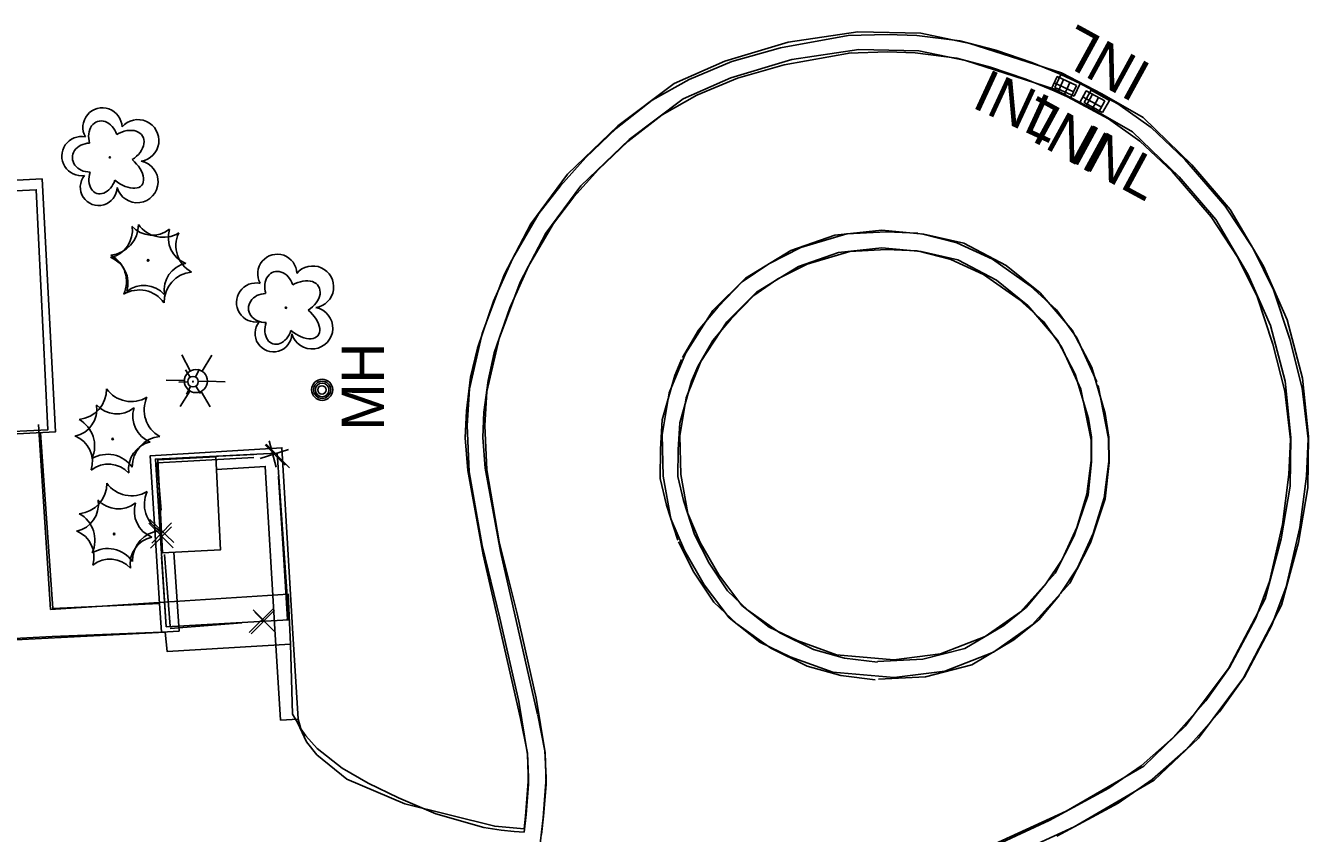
# Model space of a CAD drawing. Extents: x 588843 to 2552415, y 180129 to 269402.
# Drawn here: x 595101 to 595283.1, y 184472 to 184586.7 of the extents above; entities that cross this region are included whole.
import ezdxf

# ---------------------------------------------------------------- set-up
doc = ezdxf.new("R2010")
doc.units = 0
for name, color, linetype in [('E_BLD', 7, 'Continuous'), ('E_DRN', 7, 'Continuous'), ('E_DRN_Text', 7, 'Continuous'), ('E_DWY', 7, 'Continuous'), ('E_FEN_P', 7, 'Continuous'), ('E_LAND_Vegetation', 7, 'Continuous'), ('E_LTG', 7, 'Continuous'), ('E_PATH_Sidewalk', 7, 'Continuous'), ('E_RDWY_C_and_G', 7, 'Continuous'), ('Level 11', 7, 'Continuous'), ('Level 12', 7, 'Continuous'), ('Level 14', 7, 'Continuous'), ('Level 15', 7, 'Continuous'), ('Level 16', 7, 'Continuous'), ('Level 17', 7, 'Continuous'), ('Level 18', 7, 'Continuous')]:
    doc.layers.add(name, color=color, linetype=linetype)

# ---------------------------------------------------------------- blocks, each defined once
blk = doc.blocks.new('INLO_3')
at = {"layer": 'E_DRN'}
for p, q in [((6.6, -13.1), (6.6, 0)), ((13.1, -13.1), (13.1, 0)), ((19.7, -6.6), (0, -6.6))]:
    blk.add_line(p, q, dxfattribs=at)
blk.add_lwpolyline([(0, -13.1), (19.7, -13.1), (19.7, 0), (0, 0)], close=True, dxfattribs=at)
blk = doc.blocks.new('INLT_21_1')
at = {"layer": 'E_DRN_Text'}
blk.add_text('INL', height=39.37, dxfattribs=at).set_placement((-36.2, -19.7))
blk = doc.blocks.new('INLT_22_1')
at = {"layer": 'E_DRN_Text'}
blk.add_text('INL', height=39.37, dxfattribs=at).set_placement((-36.2, -19.7))
blk = doc.blocks.new('LPOL_4')
at = {"layer": 'E_LTG'}
for p, q in [((-13.1, 0), (-4.9, 0)), ((-2.5, 4.3), (-6.6, 11.4)), ((2.5, 4.3), (6.6, 11.4)), ((4.9, 0), (13.1, 0)), ((-6.6, -11.4), (-2.5, -4.3)), ((6.6, -11.4), (2.5, -4.3))]:
    blk.add_line(p, q, dxfattribs=at)
for radius in [4.92, 4.92, 4.92, 0.41]:
    blk.add_circle((0, 0), radius, dxfattribs=at)
blk = doc.blocks.new('CTRE_4')
at = {"layer": 'E_LAND_Vegetation'}
blk.add_circle((0, 0), 0.733, dxfattribs=at)
for centre, start, end in [((-39.3, 29.4), 280.2067, 5.9716), ((5.9, 49), 220.2113, 305.9762), ((45.4, 19.3), 160.2113, 245.9762), ((-45.4, -19.3), 340.2113, 65.9762), ((39.5, -29.6), 100.2511, 185.9272), ((-5.9, -49), 40.2113, 125.9762)]:
    blk.add_arc(centre, 25.8, start, end, dxfattribs=at)
blk = doc.blocks.new('DTRE_4')
at = {"layer": 'E_LAND_Vegetation'}
blk.add_circle((-0.6, 0), 0.601, dxfattribs=at)
for centre, major_axis, ratio in [((-6.1, 17.5), (4.5, -16.3), 0.782863), ((13.3, 9), (-17.3, -9.6), 0.691916), ((-19.3, 0.5), (16.2, -0.4), 0.832022), ((11.6, -12.2), (-16.4, 15), 0.560249), ((-8.2, -17.2), (5.9, 15.9), 0.716896)]:
    blk.add_ellipse(centre, major_axis=major_axis, ratio=ratio, start_param=1.570796, end_param=4.712389, dxfattribs=at)

msp = doc.modelspace()

# ---------------------------------------------------------------- linework, layer by layer
at = {"layer": 'E_BLD'}
msp.add_lwpolyline([(594931.34, 184495.6), (594915.76, 184494.83), (594915.75, 184495.15), (594887.49, 184493.76), (594884.59, 184552.69), (594913.65, 184554.12), (594912.97, 184554.09), (594984.08, 184557.57), (595102.54, 184563.39), (595104.21, 184529.31), (595096.26, 184528.92), (595097.45, 184504.62), (594974.02, 184498.56), (594974.3, 184492.84), (594931.58, 184490.74)], close=True, dxfattribs=at)
at = {"layer": 'E_DWY'}
msp.add_lwpolyline([(595171.81, 184472.65), (595167.63, 184473.03), (595154.87, 184476.19), (595146.63, 184479.73), (595142.36, 184483.18), (595140.93, 184485.01), (595139.64, 184487.73), (595138.95, 184488.95), (595138.65, 184498.88), (595121.13, 184497.84), (595120.87, 184500.58), (595076.53, 184498.31), (595017.63, 184495.3), (594990.15, 184493.86), (594991.23, 184478.27), (594973.21, 184476.95), (594972.49, 184493.05)], dxfattribs=at)
at = {"layer": 'E_FEN_P'}
for p, q in [((595135.05, 184527.17), (595137.9, 184524.3)), ((595135.19, 184527.25), (595138.51, 184523.9)), ((595122.06, 184513.29), (595118.69, 184516.59)), ((595118.96, 184513.21), (595121.77, 184516.11)), ((595136.38, 184503.69), (595133.07, 184500.33)), ((595136.46, 184500.59), (595133.56, 184503.41))]:
    msp.add_line(p, q, dxfattribs=at)
for points in [[(595120.26, 184517.91), (595119.73, 184524.61), (595123.22, 184524.81)], [(595123.22, 184524.81), (595133.42, 184525.4)], [(595136.93, 184522.6), (595137.59, 184512.41)], [(595121.56, 184501.43), (595120.76, 184511.61)], [(595137.59, 184512.41), (595138.24, 184502.4), (595138.06, 184502.39)], [(595131.75, 184501.9), (595121.57, 184501.11)]]:
    msp.add_lwpolyline(points, dxfattribs=at)
at = {"layer": 'E_PATH_Sidewalk'}
msp.add_lwpolyline([(595102.89, 184530.04), (595104.58, 184503.82), (595138.32, 184505.97), (595138.65, 184498.88)], dxfattribs=at)
at = {"layer": 'E_RDWY_C_and_G'}
for points in [[(595170.15, 184553.57), (595173.9, 184560), (595176.96, 184563.97), (595180.55, 184567.99), (595184.88, 184572.11), (595190, 184576.12), (595195.24, 184579.06), (595201.28, 184581.58), (595208.19, 184583.55), (595217.8, 184585.27)], [(595217.8, 184585.27), (595223.39, 184585.45), (595227.55, 184585.31), (595233.69, 184584.52), (595238.76, 184583.2), (595243.91, 184581.45), (595249.43, 184579.19), (595256.12, 184575.57), (595260.82, 184572.21), (595265.6, 184567.69), (595271.34, 184561.06), (595275.29, 184555.03), (595278.18, 184549.2), (595280.52, 184542.18), (595282.27, 184535.23), (595283.12, 184528.01), (595282.88, 184522.75), (595281.96, 184515.42), (595280.02, 184507.03), (595277.98, 184501.55), (595274.08, 184494.23), (595270.54, 184489.27), (595265.74, 184483.85), (595260.98, 184479.64), (595256.14, 184476.28), (595247.45, 184471.63)], [(595172.31, 184552.31), (595175.98, 184558.61), (595178.89, 184562.37), (595182.35, 184566.25), (595186.52, 184570.22), (595191.39, 184574.03), (595196.34, 184576.81), (595202.1, 184579.22), (595208.75, 184581.11), (595218.24, 184582.81)], [(595217.88, 184582.77), (595223.39, 184582.95), (595227.35, 184582.81), (595233.22, 184582.06), (595238.04, 184580.8), (595243.04, 184579.11), (595248.36, 184576.93), (595254.79, 184573.45), (595259.22, 184570.27), (595263.8, 184565.96), (595269.34, 184559.55), (595273.12, 184553.78), (595275.86, 184548.24), (595278.12, 184541.48), (595279.81, 184534.78), (595280.62, 184527.92), (595280.39, 184522.96), (595279.49, 184515.85), (595277.63, 184507.75), (595275.69, 184502.58), (595271.95, 184495.55), (595268.58, 184490.83), (595263.97, 184485.62), (595259.43, 184481.61), (595254.83, 184478.41), (595246.33, 184473.86), (595239.65, 184470.73)], [(595194.3, 184539.57), (595196.57, 184543.46), (595199.36, 184546.76), (595202.78, 184550.32), (595206.55, 184552.88), (595211.08, 184555.17), (595217.62, 184557.11), (595223.24, 184557.42), (595227.72, 184557.22)], [(595228.24, 184557.14), (595233.24, 184555.85), (595238.29, 184553.55), (595243.66, 184549.76), (595247.4, 184546.36), (595250.28, 184542.35), (595253.12, 184536.13)], [(595196.45, 184538.31), (595198.62, 184542.01), (595201.22, 184545.08), (595204.4, 184548.39), (595207.83, 184550.72), (595212.01, 184552.83), (595218.05, 184554.63), (595223.26, 184554.92), (595227.61, 184554.72)], [(595227.61, 184554.72), (595232.4, 184553.49), (595237.04, 184551.37), (595242.09, 184547.8), (595245.53, 184544.69), (595248.11, 184541.09), (595250.84, 184535.1)], [(595171.29, 184488.32), (595165.99, 184511.55), (595163.81, 184523.54), (595163.46, 184528.15), (595163.61, 184532.01), (595164.22, 184536.76), (595165.18, 184540.9), (595167.45, 184547.55), (595170.15, 184553.57)], [(595173.73, 184488.87), (595168.44, 184512.05), (595166.29, 184523.86), (595165.96, 184528.2), (595166.1, 184531.8), (595166.69, 184536.32), (595167.58, 184540.22), (595169.77, 184546.63), (595172.43, 184552.54)], [(595193.64, 184513.66), (595192.01, 184518.61), (595191.12, 184522.41), (595191.16, 184526.57), (595191.43, 184530.73), (595192.35, 184534.02), (595193.19, 184537.03), (595194.15, 184539.29)], [(595196.02, 184514.44), (595194.42, 184519.29), (595193.62, 184522.69), (595193.66, 184526.48), (595193.91, 184530.3), (595194.76, 184533.35), (595195.56, 184536.2), (595196.45, 184538.31)], [(595250.84, 184535.1), (595252.3, 184527.82), (595252.31, 184524.94), (595251.7, 184520.19), (595250.27, 184515.46), (595248.18, 184510.91), (595245.88, 184507.45)], [(595253.3, 184535.58), (595254.79, 184528.07), (595254.81, 184524.79), (595254.15, 184519.66), (595252.62, 184514.57), (595250.37, 184509.69), (595247.96, 184506.07)], [(595221.97, 184496.3), (595217.28, 184496.89), (595212.91, 184498.11), (595208.13, 184500.48), (595203.59, 184503.69), (595200.67, 184506.46), (595198.07, 184510.37), (595195.96, 184514.55)], [(595221.66, 184493.82), (595216.79, 184494.43), (595212.01, 184495.77), (595206.84, 184498.32), (595202, 184501.76), (595198.75, 184504.84), (595195.91, 184509.11), (595193.73, 184513.42)], [(595245.88, 184507.45), (595243.11, 184504.13), (595239.92, 184501.53), (595234.39, 184498.26), (595228.42, 184496.75), (595221.97, 184496.4)], [(595247.8, 184505.85), (595244.87, 184502.34), (595241.35, 184499.48), (595235.35, 184495.92), (595228.8, 184494.26), (595222.1, 184493.9)], [(595157.04, 184436.19), (595165.23, 184446.62), (595166.88, 184449), (595169.16, 184452.9), (595170.91, 184456.81), (595172.37, 184461.61), (595173.88, 184468.9), (595174.52, 184474.22), (595174.95, 184479.96), (595174.77, 184483.73), (595173.74, 184488.81)], [(595171.81, 184472.65), (595172.03, 184474.47), (595172.45, 184479.99), (595172.28, 184483.42), (595171.29, 184488.32)]]:
    msp.add_lwpolyline(points, dxfattribs=at)
at = {"layer": 'Level 11'}
for points in [[(595238.37, 184467.65), (595249.92, 184472.93), (595261.28, 184479.55), (595267.54, 184485.54), (595273.93, 184494.09), (595279.35, 184504.41), (595281.75, 184513.29), (595283.06, 184521.09), (595283.15, 184528.35), (595282.32, 184536.64), (595280.16, 184544.92), (595276.78, 184552.55), (595272.03, 184560.61), (595266.61, 184566.92), (595259.68, 184573.65), (595253.84, 184576.99), (595248.08, 184579.98), (595235.1, 184584.16), (595228.12, 184585.61), (595219.19, 184585.81), (595209.29, 184584.33), (595200.32, 184581.63), (595193.1, 184578.47), (595185.11, 184572.45), (595177.99, 184565.6), (595172.76, 184558.55), (595168.98, 184551.31), (595165.87, 184542.99), (595164.04, 184535.12), (595163.72, 184529.93), (595164.01, 184523.33), (595165.84, 184512.89), (595168.37, 184502.58), (595171.08, 184490.74), (595172.3, 184483.22), (595172.45, 184479.01), (595172.09, 184474.7), (595171.8, 184472.16)], [(595237.42, 184469.96), (595248.77, 184475.16), (595259.77, 184481.56), (595265.67, 184487.21), (595271.81, 184495.43), (595277.01, 184505.33), (595279.3, 184513.83), (595280.57, 184521.31), (595280.65, 184528.24), (595279.85, 184536.2), (595277.79, 184544.1), (595274.55, 184551.4), (595269.99, 184559.15), (595264.79, 184565.21), (595258.16, 184571.63), (595252.65, 184574.8), (595247.12, 184577.66), (595234.46, 184581.74), (595227.83, 184583.11), (595219.34, 184583.31), (595209.83, 184581.89), (595201.18, 184579.28), (595194.37, 184576.3), (595186.73, 184570.54), (595179.87, 184563.94), (595174.89, 184557.22), (595171.26, 184550.29), (595168.27, 184542.27), (595166.52, 184534.76), (595166.22, 184529.91), (595166.5, 184523.61), (595168.29, 184513.41), (595170.8, 184503.16), (595173.53, 184491.22), (595174.79, 184483.46), (595174.96, 184478.95), (595174.58, 184474.45), (595174.28, 184471.87)], [(595254.32, 184531.63), (595252.39, 184538.15), (595249.63, 184543.46), (595245.08, 184548.74), (595240.25, 184552.65), (595234.24, 184555.79), (595228.56, 184557.08), (595222.58, 184557.66), (595215.9, 184556.93), (595209.67, 184554.76), (595203.26, 184550.84), (595198.62, 184546.25), (595194.7, 184540.15), (595192.4, 184534.55), (595191.42, 184528.61), (595191.55, 184522.72), (595192.66, 184516.69), (595194.56, 184512.18), (595197.37, 184507.32), (595200.94, 184502.59), (595205.29, 184499.17), (595209.58, 184497.07), (595215.64, 184494.92), (595224.35, 184494.15), (595231.54, 184495.03), (595238.45, 184497.74), (595243.93, 184501.6), (595249.27, 184507.53), (595252.21, 184513.28), (595254.32, 184519.52), (595254.88, 184524.65), (595254.84, 184528.28), (595254.32, 184531.63)], [(595251.93, 184530.92), (595250.06, 184537.21), (595247.54, 184542.05), (595243.33, 184546.94), (595238.87, 184550.55), (595233.37, 184553.42), (595228.16, 184554.61), (595222.59, 184555.15), (595216.45, 184554.48), (595210.75, 184552.48), (595204.82, 184548.86), (595200.57, 184544.66), (595196.92, 184538.99), (595194.82, 184533.86), (595193.93, 184528.43), (595194.04, 184522.97), (595195.07, 184517.41), (595196.8, 184513.3), (595199.45, 184508.71), (595202.74, 184504.35), (595206.62, 184501.3), (595210.56, 184499.38), (595216.18, 184497.38), (595224.31, 184496.66), (595230.92, 184497.48), (595237.26, 184499.96), (595242.26, 184503.48), (595247.19, 184508.96), (595249.9, 184514.26), (595251.87, 184520.06), (595252.37, 184524.77), (595252.34, 184528.25), (595251.93, 184530.92)]]:
    msp.add_lwpolyline(points, dxfattribs=at)
at = {"layer": 'Level 12'}
for points in [[(595103.37, 184564.96), (594885.16, 184553.5)], [(594888.17, 184493.75), (594931.68, 184496.04), (594931.95, 184490.86), (594975.12, 184493.12), (594974.87, 184497.91), (595097.42, 184504.34), (595096.15, 184528.53), (595105.26, 184529.01), (595103.37, 184564.96)], [(595120.49, 184511.85), (595119.8, 184525.05), (595128.03, 184525.48), (595128.72, 184512.28), (595120.49, 184511.85)]]:
    msp.add_lwpolyline(points, dxfattribs=at)
at = {"layer": 'Level 14'}
for p, q in [((595124.42, 184537.66), (595123.22, 184539.96)), ((595126.12, 184537.65), (595127.49, 184539.89)), ((595123.58, 184536.3), (595120.98, 184536.37)), ((595124.34, 184534.81), (595122.98, 184532.62)), ((595125.98, 184534.76), (595127.22, 184532.59)), ((595126.86, 184536.21), (595129.38, 184536.14))]:
    msp.add_line(p, q, dxfattribs=at)
msp.add_circle((595125.22, 184536.23), 1.64, dxfattribs=at)
at = {"layer": 'Level 15'}
for p, q in [((595135.6, 184527.72), (595136.62, 184524.02)), ((595134.36, 184525.22), (595138.37, 184526.51)), ((595122.01, 184512.55), (595118.54, 184516.06)), ((595118.77, 184512.52), (595121.75, 184515.51)), ((595136.3, 184503.97), (595132.77, 184500.52)), ((595136.31, 184500.72), (595133.34, 184503.73))]:
    msp.add_line(p, q, dxfattribs=at)
for points in [[(595249.9, 184576.66), (595250.73, 184578.48), (595248, 184579.73), (595247.17, 184577.91), (595249.9, 184576.66)], [(595253.94, 184574.34), (595254.91, 184576.08), (595252.29, 184577.54), (595251.32, 184575.79), (595253.94, 184574.34)], [(595120.98, 184501.35), (595119.46, 184525.15), (595136.74, 184525.98), (595138.39, 184502.34), (595120.98, 184501.35)], [(595123.47, 184525.34), (595133.42, 184525.82)], [(595119.93, 184517.86), (595119.46, 184525.15), (595123.47, 184525.34)], [(595136.96, 184522.73), (595137.76, 184511.44)], [(595120.98, 184501.35), (595120.35, 184511.29)], [(595137.76, 184511.44), (595138.39, 184502.34), (595137.55, 184502.3)], [(595130.98, 184501.92), (595120.98, 184501.35)]]:
    msp.add_lwpolyline(points, dxfattribs=at)
at = {"layer": 'Level 16'}
for centre, radius in [((595143.14, 184534.99), 1.5), ((595143.14, 184534.99), 1.22), ((595143.14, 184534.98), 0.968), ((595143.11, 184534.97), 0.605)]:
    msp.add_circle(centre, radius, dxfattribs=at)
at = {"layer": 'Level 17'}
for points in [[(595103.15, 184528.9), (595104.88, 184503.94), (595120.06, 184504.63)], [(595120.06, 184504.63), (595118.7, 184525.61), (595137.42, 184526.76), (595138.93, 184501.16), (595139.73, 184488.24)], [(595128.12, 184523.68), (595135.07, 184524.11), (595136.44, 184501.01), (595137.24, 184488.08)], [(595122.82, 184500.72), (595122.09, 184511.93)], [(595120.33, 184500.56), (595120.06, 184504.63)], [(595012.05, 184495.29), (595036.6, 184496.41), (595072.38, 184498.27), (595104.83, 184499.95), (595120.33, 184500.56)], [(595120.33, 184500.56), (595122.82, 184500.72)], [(595139.73, 184488.24), (595137.24, 184488.08)], [(595171.8, 184472.16), (595170.41, 184472.28), (595168.55, 184472.46), (595166.11, 184472.83), (595159.27, 184474.81), (595153.96, 184477.04), (595149.65, 184479.12), (595146, 184481.29), (595142.44, 184484.07), (595140.82, 184485.84), (595140.11, 184486.84), (595139.73, 184488.24)]]:
    msp.add_lwpolyline(points, dxfattribs=at)
at = {"layer": 'Level 18'}
for centre, radius, start, end in [((595111.95, 184572.24), 2.78, 1.3946, 209.1675), ((595116.99, 184570.38), 2.97, 278.4237, 139.6575), ((595108.95, 184568.16), 2.78, 78.0716, 279.0826), ((595116.88, 184564.52), 2.97, 196.0745, 79.0477), ((595111.41, 184563.76), 2.61, 140.7797, 358.7123), ((595112.75, 184558.39), 4.3, 275.2113, 0.9762), ((595120.57, 184560.94), 4.3, 215.2113, 300.9762), ((595126.68, 184555.45), 4.3, 155.2113, 240.9762), ((595111.06, 184550.35), 4.3, 335.2113, 60.9762), ((595136.76, 184551.46), 2.78, 1.3946, 209.1675), ((595124.99, 184547.41), 4.3, 95.2113, 180.9762), ((595141.8, 184549.6), 2.97, 278.4237, 139.6575), ((595117.17, 184544.86), 4.3, 35.2113, 120.9762), ((595133.76, 184547.38), 2.78, 78.0716, 279.0826), ((595141.69, 184543.75), 2.97, 196.0745, 79.0477), ((595136.22, 184542.98), 2.61, 140.7797, 358.7123), ((595108.24, 184535.07), 4.3, 275.2113, 0.9762), ((595116.05, 184537.62), 4.3, 215.2113, 300.9762), ((595122.17, 184532.13), 4.3, 155.2113, 240.9762), ((595106.54, 184527.02), 4.3, 335.2113, 60.9762), ((595120.48, 184524.09), 4.3, 95.2113, 180.9762), ((595112.66, 184521.53), 4.3, 35.2113, 120.9762), ((595108.27, 184521.68), 4.3, 275.2113, 0.9762), ((595116.08, 184524.23), 4.3, 215.2113, 300.9762), ((595122.2, 184518.74), 4.3, 155.2113, 240.9762), ((595106.57, 184513.64), 4.3, 335.2113, 60.9762), ((595120.5, 184510.7), 4.3, 95.2113, 180.9762), ((595112.69, 184508.15), 4.3, 35.2113, 120.9762)]:
    msp.add_arc(centre, radius, start, end, dxfattribs=at)

# ---------------------------------------------------------------- block references
at = {"layer": 'E_DRN'}
for p, xscale, yscale, rotation in [((595249.38, 184576.38), 0.15240030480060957, 0.15240030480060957, 155.19041566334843), ((595253.31, 184574.25), 0.1524003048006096, 0.1524003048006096, 151.59594396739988)]:
    msp.add_blockref('INLO_3', p, dxfattribs=dict(at, xscale=xscale, yscale=yscale, rotation=rotation))
at = {"layer": 'E_DRN_Text', "xscale": 0.1524003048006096, "yscale": 0.15240030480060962}
for name, p, rotation in [('INLT_22_1', (595241.45, 184575.58), -24.809584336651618), ('INLT_21_1', (595255.42, 184567.6), -28.40405603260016)]:
    msp.add_blockref(name, p, dxfattribs=dict(at, rotation=rotation))
at = {"layer": 'E_LAND_Vegetation', "xscale": 0.1524003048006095, "yscale": 0.15240030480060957, "rotation": 2.3276622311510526}
for name, p in [('DTRE_4', (595113.09, 184568)), ('CTRE_4', (595118.43, 184553.37)), ('DTRE_4', (595138.09, 184546.64)), ('CTRE_4', (595113.39, 184528.01)), ('CTRE_4', (595113.61, 184514.51))]:
    msp.add_blockref(name, p, dxfattribs=at)
at = {"layer": 'E_LTG', "xscale": 0.1524003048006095, "yscale": 0.15240030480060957, "rotation": 2.3276622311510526}
msp.add_blockref('LPOL_4', (595124.8, 184536.15), dxfattribs=at)

# ---------------------------------------------------------------- texts
at = {"layer": 'Level 15'}
for p in [(595261.14, 184580.99), (595255.46, 184570.82)]:
    msp.add_text('INL', height=6, rotation=151.2953, dxfattribs=at).set_placement(p)
at = {"layer": 'Level 16'}
msp.add_text('MH', height=6, rotation=90, dxfattribs=at).set_placement((595151.93, 184529.2))

doc.saveas('drawing.dxf')
